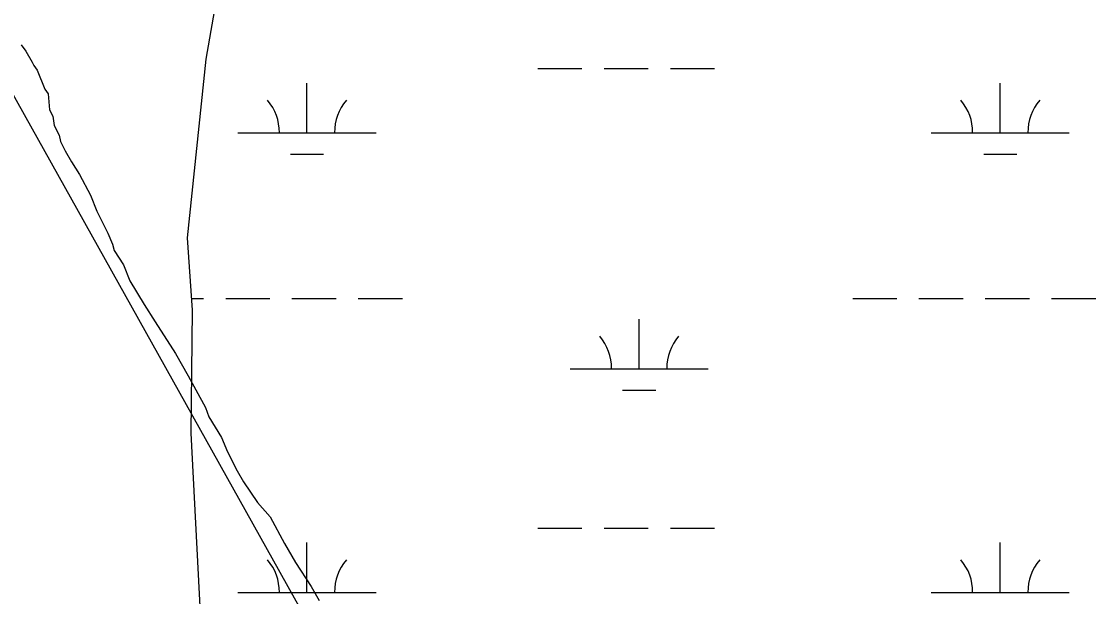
# Model space of a CAD drawing. Extents: x 3177185 to 3215018, y 812988 to 838321.
# Drawn here: x 3184994 to 3185773, y 828981 to 829397 of the extents above; entities that cross this region are included whole.
import ezdxf

# ---------------------------------------------------------------- set-up
doc = ezdxf.new("R2010")
doc.units = 0
for name, color, linetype in [('V-SITE-VEGE', 7, 'Continuous'), ('V-TOPO-SHOR', 7, 'Continuous'), ('V-WETL-SWMP', 7, 'Continuous')]:
    doc.layers.add(name, color=color, linetype=linetype)

msp = doc.modelspace()

# ---------------------------------------------------------------- linework, layer by layer
at = {"layer": 'V-SITE-VEGE'}
for p, q in [((3184993.5, 829380.53), (3184996.92, 829375.94)), ((3184996.92, 829375.94), (3185001.49, 829367.92)), ((3185001.49, 829367.92), (3185002.63, 829365.63)), ((3185002.63, 829365.63), (3185004.91, 829362.19)), ((3185004.91, 829362.19), (3185010.61, 829348.43)), ((3185010.61, 829348.43), (3185012.9, 829344.99)), ((3185012.9, 829344.99), (3185014.02, 829333.54)), ((3185014.02, 829333.54), (3185016.3, 829328.95)), ((3185016.3, 829328.95), (3185017.43, 829322.08)), ((3185017.43, 829322.08), (3185020.85, 829315.2)), ((3185020.85, 829315.2), (3185021.99, 829310.62)), ((3185021.99, 829310.62), (3185025.41, 829303.74)), ((3185025.41, 829303.74), (3185029.98, 829295.72)), ((3185029.98, 829295.72), (3185035.68, 829286.54)), ((3185035.68, 829286.54), (3185043.67, 829271.64)), ((3185043.67, 829271.64), (3185048.23, 829260.18)), ((3185048.23, 829260.18), (3185056.21, 829244.13)), ((3185056.21, 829244.13), (3185059.63, 829236.11)), ((3185059.63, 829236.11), (3185060.77, 829231.52)), ((3185060.77, 829231.52), (3185067.61, 829221.21)), ((3185067.61, 829221.21), (3185072.17, 829209.75)), ((3185072.17, 829209.75), (3185082.45, 829192.55)), ((3185082.45, 829192.55), (3185090.43, 829179.93)), ((3185090.43, 829179.93), (3185105.28, 829157)), ((3185105.28, 829157), (3185114.41, 829140.95)), ((3185114.41, 829140.95), (3185126.95, 829118.02)), ((3185126.95, 829118.02), (3185129.23, 829111.15)), ((3185129.23, 829111.15), (3185138.36, 829096.24)), ((3185138.36, 829096.24), (3185142.92, 829085.93)), ((3185142.92, 829085.93), (3185149.77, 829072.17)), ((3185149.77, 829072.17), (3185154.33, 829064.15)), ((3185154.33, 829064.15), (3185164.61, 829049.24)), ((3185164.61, 829049.24), (3185173.75, 829038.91)), ((3185173.75, 829038.91), (3185184.02, 829019.42)), ((3185184.02, 829019.42), (3185192, 829005.67)), ((3185192, 829005.67), (3185203.42, 828988.47)), ((3185203.42, 828988.47), (3185209.13, 828978.15))]:
    msp.add_line(p, q, dxfattribs=at)
at = {"layer": 'V-TOPO-SHOR'}
msp.add_line((3185367.75, 828664.64), (3184962.9, 829388.45), dxfattribs=at)
at = {"layer": 'V-WETL-SWMP'}
for p, q in [((3185367.41, 829363.25), (3185399.41, 829363.25)), ((3185415.41, 829363.25), (3185447.41, 829363.25)), ((3185463.41, 829363.25), (3185495.41, 829363.25)), ((3185200.35, 829316.82), (3185200.35, 829352.82)), ((3185702.25, 829316.82), (3185702.25, 829352.82)), ((3185150.35, 829316.82), (3185250.35, 829316.82)), ((3185652.25, 829316.82), (3185752.25, 829316.82)), ((3185188.35, 829301.39), (3185212.35, 829301.39)), ((3185690.25, 829301.39), (3185714.25, 829301.39)), ((3185116.92, 829196.75), (3185125.5, 829196.75)), ((3185141.5, 829196.75), (3185173.5, 829196.75)), ((3185189.5, 829196.75), (3185221.5, 829196.75)), ((3185237.5, 829196.75), (3185269.5, 829196.75)), ((3185595.41, 829196.75), (3185627.41, 829196.75)), ((3185643.41, 829196.75), (3185675.41, 829196.75)), ((3185691.41, 829196.75), (3185723.41, 829196.75)), ((3185739.41, 829196.75), (3185771.41, 829196.75)), ((3185440.82, 829146.01), (3185440.82, 829182.01)), ((3185390.82, 829146.01), (3185490.82, 829146.01)), ((3185428.82, 829130.58), (3185452.82, 829130.58)), ((3185367.41, 829030.58), (3185399.41, 829030.58)), ((3185415.41, 829030.58), (3185447.41, 829030.58)), ((3185463.41, 829030.58), (3185495.41, 829030.58)), ((3185200.35, 828984.15), (3185200.35, 829020.15)), ((3185702.25, 828984.15), (3185702.25, 829020.15)), ((3185150.35, 828984.15), (3185250.35, 828984.15)), ((3185652.25, 828984.15), (3185752.25, 828984.15))]:
    msp.add_line(p, q, dxfattribs=at)
msp.add_lwpolyline([(3185124.27, 828950.42), (3185116.52, 829099.45), (3185117.52, 829188.46), (3185113.75, 829240.72), (3185127.28, 829370.06), (3185149.68, 829497.49), (3185156.11, 829499.43), (3185162.54, 829501.82), (3185173.32, 829503.41), (3185193.68, 829514.75), (3185212.86, 829526.36), (3185385.99, 829591.93), (3185592.39, 829680.6), (3185619.52, 829691.79), (3185628.07, 829675.61), (3185643.92, 829671.65), (3185768.71, 829733.05), (3185806.34, 829752.86)], dxfattribs=at)
for centre, start, end in [((3185145.1, 829317.3), 359.22818, 40.77184), ((3185255.59, 829317.3), 139.22818, 180.77183), ((3185647.01, 829317.3), 359.22818, 40.77184), ((3185757.5, 829317.3), 139.22818, 180.77183), ((3185385.58, 829146.49), 359.22818, 40.77184), ((3185496.06, 829146.49), 139.22818, 180.77183), ((3185145.1, 828984.62), 359.22818, 40.77184), ((3185255.59, 828984.62), 139.22818, 180.77183), ((3185647.01, 828984.62), 359.22818, 40.77184), ((3185757.5, 828984.62), 139.22818, 180.77183)]:
    msp.add_arc(centre, 35.25, start, end, dxfattribs=at)

doc.saveas('drawing.dxf')
